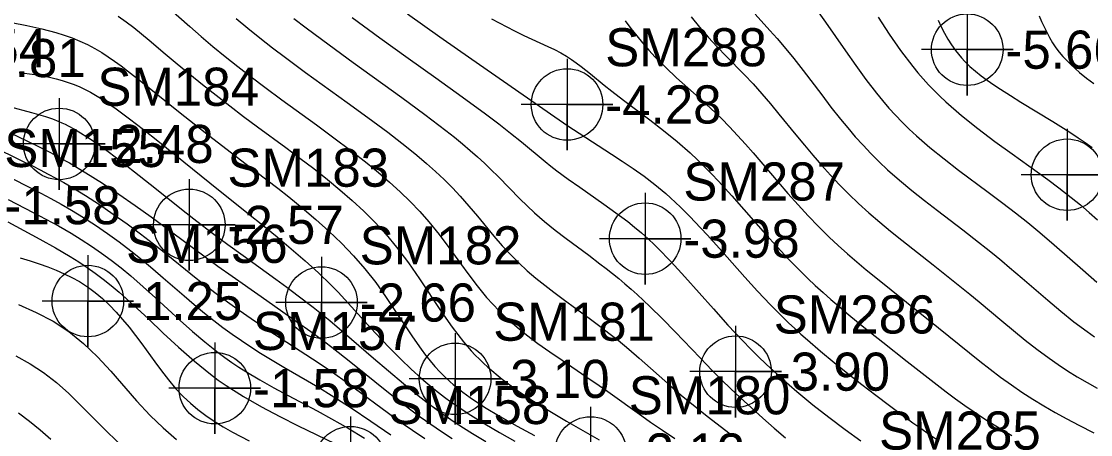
# Model space of a CAD drawing. Extents: x 2602990 to 2605851, y 618069 to 619180.
# Drawn here: x 2604165.9 to 2604236, y 618325.1 to 618352.2 of the extents above; entities that cross this region are included whole.
import ezdxf

# ---------------------------------------------------------------- set-up
doc = ezdxf.new("R2010")
doc.units = 0
for name, color, linetype in [('Default', 7, 'Continuous'), ('DTM Contours Major', 7, 'Continuous'), ('DTM Contours Minor', 7, 'Continuous'), ('Exist DTM Breakline', 7, 'Continuous'), ('Exist DTM Breakline Underwater', 7, 'Continuous'), ('Exist DTM Regular Point Underwater CELL', 7, 'Continuous'), ('Exist DTM Regular Point Underwater Cogo Elevation', 7, 'Continuous'), ('Exist DTM Regular Point Underwater Cogo Number', 7, 'Continuous'), ('Exist DTM Scan Elevation Point', 7, 'Continuous')]:
    doc.layers.add(name, color=color, linetype=linetype)

# ---------------------------------------------------------------- blocks, each defined once
blk = doc.blocks.new('POINT_DISPLAY')
at = {"layer": 'Default'}
blk.add_line((0, 0), (0, 0), dxfattribs=at)

msp = doc.modelspace()

# ---------------------------------------------------------------- linework, layer by layer
at = {"layer": 'DTM Contours Major'}
for points in [[(2604187.581, 618352.409), (2604189.393, 618351.085), (2604191.245, 618349.755), (2604193.065, 618348.455), (2604194.778, 618347.223), (2604196.312, 618346.095), (2604197.175, 618345.439), (2604197.952, 618344.83), (2604198.662, 618344.257), (2604200.212, 618342.978), (2604200.593, 618342.673), (2604200.983, 618342.371), (2604201.719, 618341.828), (2604202.486, 618341.287), (2604204.066, 618340.189), (2604204.856, 618339.621), (2604205.63, 618339.033), (2604206.078, 618338.672), (2604206.521, 618338.296), (2604206.961, 618337.901), (2604207.375, 618337.51), (2604207.583, 618337.306), (2604208.464, 618336.399), (2604209.369, 618335.412), (2604211.237, 618333.309), (2604212.194, 618332.245), (2604213.162, 618331.208), (2604213.667, 618330.689), (2604214.177, 618330.182), (2604214.696, 618329.683), (2604215.69, 618328.773), (2604216.714, 618327.888), (2604217.758, 618327.031), (2604218.811, 618326.205), (2604219.864, 618325.415), (2604220.908, 618324.661)], [(2604165.167, 618341.917), (2604166.504, 618341.246), (2604167.174, 618340.901), (2604167.846, 618340.545), (2604168.519, 618340.174), (2604169.193, 618339.785), (2604169.978, 618339.303), (2604170.762, 618338.792), (2604171.54, 618338.256), (2604172.31, 618337.698), (2604173.069, 618337.119), (2604173.815, 618336.523), (2604174.516, 618335.939), (2604175.205, 618335.348), (2604176.561, 618334.167), (2604177.235, 618333.59), (2604177.911, 618333.029), (2604178.504, 618332.558), (2604179.102, 618332.103), (2604179.706, 618331.662), (2604180.319, 618331.235), (2604180.94, 618330.82), (2604181.572, 618330.416), (2604182.33, 618329.952), (2604183.1, 618329.496), (2604184.656, 618328.59), (2604185.434, 618328.13), (2604186.204, 618327.659), (2604186.856, 618327.244), (2604187.502, 618326.819), (2604188.796, 618325.945), (2604190.117, 618325.05)]]:
    msp.add_lwpolyline(points, dxfattribs=at)
at = {"layer": 'DTM Contours Minor'}
for points in [[(2604175.128, 618353.417), (2604176.931, 618351.82), (2604177.679, 618351.174), (2604178.455, 618350.521), (2604179.26, 618349.861), (2604180.094, 618349.196), (2604180.956, 618348.525), (2604181.848, 618347.85), (2604182.96, 618347.028), (2604185.243, 618345.37), (2604186.379, 618344.537), (2604187.489, 618343.702), (2604188.555, 618342.867), (2604189.309, 618342.247), (2604190.03, 618341.624), (2604190.719, 618340.994), (2604191.376, 618340.353), (2604192.001, 618339.696), (2604192.596, 618339.021), (2604193.27, 618338.186), (2604193.911, 618337.333), (2604195.144, 618335.64), (2604195.758, 618334.829), (2604196.386, 618334.064), (2604196.79, 618333.615), (2604197.204, 618333.187), (2604197.63, 618332.777), (2604198.069, 618332.381), (2604198.522, 618331.997), (2604198.99, 618331.622), (2604199.745, 618331.052), (2604200.529, 618330.492), (2604201.331, 618329.94), (2604202.952, 618328.846), (2604203.751, 618328.297), (2604204.316, 618327.9), (2604206.542, 618326.296), (2604207.109, 618325.896), (2604207.901, 618325.351), (2604208.709, 618324.808)], [(2604217.936, 618353.037), (2604218.593, 618352.117), (2604219.901, 618350.224), (2604220.561, 618349.279), (2604221.231, 618348.355), (2604221.914, 618347.466), (2604222.323, 618346.966), (2604222.74, 618346.48), (2604223.169, 618346.008), (2604223.611, 618345.548), (2604224.069, 618345.096), (2604224.546, 618344.652), (2604225.423, 618343.892), (2604226.348, 618343.147), (2604227.305, 618342.413), (2604229.25, 618340.968), (2604230.206, 618340.252), (2604231.025, 618339.62), (2604231.828, 618338.979), (2604232.627, 618338.319), (2604233.566, 618337.516), (2604235.44, 618335.87), (2604236.362, 618335.066)], [(2604164.239, 618352.293), (2604166.263, 618351.885), (2604167.239, 618351.674), (2604168.168, 618351.434), (2604168.715, 618351.264), (2604169.239, 618351.074), (2604169.744, 618350.866), (2604170.233, 618350.637), (2604170.707, 618350.388), (2604171.17, 618350.118), (2604171.593, 618349.847), (2604172.013, 618349.558), (2604172.433, 618349.252), (2604172.857, 618348.929), (2604173.732, 618348.238), (2604176.307, 618346.169), (2604177.224, 618345.438), (2604178.155, 618344.702), (2604179.093, 618343.973), (2604180.538, 618342.871), (2604181.979, 618341.774), (2604182.699, 618341.218), (2604183.418, 618340.651), (2604184.307, 618339.929), (2604185.186, 618339.183), (2604186.046, 618338.412), (2604186.877, 618337.613), (2604187.67, 618336.786), (2604188.416, 618335.928), (2604189.116, 618335.032), (2604189.767, 618334.12), (2604190.381, 618333.212), (2604190.966, 618332.324), (2604191.531, 618331.474), (2604192.088, 618330.681), (2604192.388, 618330.282), (2604192.691, 618329.903), (2604193, 618329.541), (2604193.318, 618329.194), (2604193.648, 618328.861), (2604193.993, 618328.539), (2604194.194, 618328.363), (2604194.401, 618328.189), (2604194.615, 618328.017), (2604194.835, 618327.846), (2604195.299, 618327.507), (2604196.242, 618326.877), (2604197.277, 618326.247), (2604198.38, 618325.621), (2604199.53, 618325.001)], [(2604172.256, 618352.505), (2604172.766, 618352.138), (2604173.271, 618351.751), (2604173.774, 618351.345), (2604174.282, 618350.922), (2604175.329, 618350.035), (2604176.114, 618349.377), (2604176.933, 618348.703), (2604177.781, 618348.016), (2604178.656, 618347.321), (2604179.553, 618346.623), (2604180.467, 618345.927), (2604181.383, 618345.245), (2604183.232, 618343.885), (2604184.152, 618343.2), (2604185.062, 618342.507), (2604185.955, 618341.803), (2604186.777, 618341.125), (2604187.576, 618340.429), (2604188.349, 618339.711), (2604189.094, 618338.964), (2604189.808, 618338.186), (2604190.488, 618337.37), (2604191.258, 618336.342), (2604191.991, 618335.278), (2604193.411, 618333.14), (2604194.129, 618332.115), (2604194.874, 618331.151), (2604195.124, 618330.855), (2604195.38, 618330.567), (2604195.642, 618330.287), (2604195.91, 618330.014), (2604196.185, 618329.747), (2604196.468, 618329.486), (2604197.401, 618328.704), (2604198.399, 618327.966), (2604199.444, 618327.266), (2604200.52, 618326.599), (2604201.609, 618325.957), (2604203.756, 618324.733)], [(2604179.987, 618352.344), (2604180.746, 618351.715), (2604181.535, 618351.081), (2604182.356, 618350.438), (2604183.214, 618349.786), (2604184.522, 618348.821), (2604187.252, 618346.85), (2604188.609, 618345.864), (2604189.916, 618344.889), (2604191.141, 618343.937), (2604191.809, 618343.391), (2604192.441, 618342.853), (2604193.037, 618342.319), (2604193.602, 618341.786), (2604194.138, 618341.251), (2604194.647, 618340.711), (2604195.227, 618340.054), (2604195.783, 618339.393), (2604196.861, 618338.086), (2604197.403, 618337.455), (2604197.962, 618336.849), (2604198.494, 618336.322), (2604199.045, 618335.817), (2604199.613, 618335.332), (2604200.196, 618334.862), (2604200.791, 618334.403), (2604201.395, 618333.952), (2604203.192, 618332.637), (2604203.795, 618332.188), (2604204.397, 618331.728), (2604204.996, 618331.252), (2604205.689, 618330.675), (2604206.378, 618330.08), (2604208.438, 618328.26), (2604209.13, 618327.666), (2604209.693, 618327.198), (2604210.26, 618326.739), (2604210.832, 618326.286), (2604212.344, 618325.112)], [(2604183.748, 618352.359), (2604184.562, 618351.734), (2604186.064, 618350.617), (2604187.645, 618349.47), (2604190.836, 618347.174), (2604192.341, 618346.066), (2604193.716, 618345.015), (2604194.282, 618344.564), (2604194.813, 618344.125), (2604195.314, 618343.698), (2604195.788, 618343.28), (2604196.237, 618342.867), (2604196.665, 618342.458), (2604197.156, 618341.97), (2604198.56, 618340.533), (2604199.032, 618340.067), (2604199.522, 618339.61), (2604200.185, 618339.036), (2604200.88, 618338.476), (2604201.599, 618337.923), (2604203.073, 618336.825), (2604203.81, 618336.27), (2604204.222, 618335.953), (2604204.631, 618335.631), (2604205.038, 618335.301), (2604205.444, 618334.963), (2604205.849, 618334.613), (2604206.255, 618334.25), (2604207.081, 618333.472), (2604207.908, 618332.65), (2604208.734, 618331.801), (2604210.367, 618330.094), (2604211.167, 618329.272), (2604211.776, 618328.663), (2604212.382, 618328.074), (2604212.989, 618327.497), (2604213.725, 618326.816), (2604214.469, 618326.145), (2604215.217, 618325.488), (2604215.968, 618324.85)], [(2604191.195, 618352.662), (2604193.326, 618351.139), (2604195.41, 618349.676), (2604200.852, 618345.906), (2604201.706, 618345.322), (2604202.436, 618344.838), (2604204.568, 618343.464), (2604205.265, 618343.007), (2604205.977, 618342.521), (2604206.696, 618342.006), (2604207.412, 618341.458), (2604208.116, 618340.875), (2604208.439, 618340.589), (2604208.759, 618340.295), (2604209.076, 618339.991), (2604209.393, 618339.678), (2604209.71, 618339.355), (2604210.03, 618339.022), (2604210.824, 618338.164), (2604211.635, 618337.261), (2604213.291, 618335.398), (2604214.129, 618334.477), (2604214.97, 618333.589), (2604215.367, 618333.187), (2604215.765, 618332.794), (2604216.165, 618332.409), (2604216.569, 618332.031), (2604216.978, 618331.657), (2604217.394, 618331.286), (2604218.259, 618330.538), (2604219.148, 618329.797), (2604220.053, 618329.067), (2604220.964, 618328.35), (2604221.875, 618327.65), (2604222.776, 618326.971), (2604223.797, 618326.217), (2604224.306, 618325.85), (2604224.818, 618325.488), (2604225.337, 618325.131), (2604225.865, 618324.778)], [(2604196.706, 618352.323), (2604198.212, 618351.533), (2604198.819, 618351.241), (2604200.391, 618350.524), (2604200.839, 618350.31), (2604201.253, 618350.094), (2604201.606, 618349.888), (2604201.939, 618349.672), (2604202.257, 618349.447), (2604202.567, 618349.212), (2604203.189, 618348.713), (2604204.087, 618347.983), (2604204.589, 618347.587), (2604205.355, 618347.003), (2604207.067, 618345.714), (2604207.965, 618345.017), (2604208.858, 618344.29), (2604209.722, 618343.536), (2604210.202, 618343.087), (2604210.667, 618342.631), (2604211.121, 618342.167), (2604211.567, 618341.694), (2604212.009, 618341.213), (2604212.45, 618340.723), (2604214.66, 618338.219), (2604215.407, 618337.389), (2604216.16, 618336.579), (2604216.917, 618335.801), (2604217.415, 618335.313), (2604217.916, 618334.84), (2604218.422, 618334.38), (2604218.933, 618333.928), (2604219.45, 618333.483), (2604219.976, 618333.039), (2604220.748, 618332.4), (2604221.534, 618331.762), (2604222.328, 618331.126), (2604223.924, 618329.868), (2604225.904, 618328.324), (2604226.498, 618327.87), (2604227.097, 618327.424), (2604227.705, 618326.985), (2604228.324, 618326.554), (2604229.127, 618326.022), (2604229.952, 618325.504), (2604230.795, 618325.001)], [(2604209.788, 618352.47), (2604210.325, 618351.791), (2604210.897, 618351.128), (2604211.482, 618350.494), (2604212.075, 618349.881), (2604213.259, 618348.674), (2604213.838, 618348.062), (2604214.416, 618347.418), (2604214.98, 618346.759), (2604215.536, 618346.087), (2604216.642, 618344.727), (2604217.201, 618344.046), (2604217.756, 618343.386), (2604218.323, 618342.732), (2604218.903, 618342.087), (2604219.498, 618341.453), (2604220.109, 618340.833), (2604220.739, 618340.229), (2604221.428, 618339.606), (2604222.134, 618339), (2604222.852, 618338.409), (2604223.578, 618337.829), (2604225.64, 618336.211), (2604226.847, 618335.25), (2604228.046, 618334.276), (2604228.645, 618333.779), (2604230.137, 618332.521), (2604230.893, 618331.89), (2604231.658, 618331.268), (2604232.435, 618330.661), (2604233.227, 618330.076), (2604233.83, 618329.658), (2604234.444, 618329.254), (2604235.072, 618328.863), (2604235.716, 618328.483), (2604236.377, 618328.113)], [(2604213.977, 618352.631), (2604214.938, 618351.566), (2604215.411, 618351.032), (2604215.878, 618350.49), (2604216.504, 618349.725), (2604217.118, 618348.939), (2604218.333, 618347.338), (2604218.943, 618346.542), (2604219.56, 618345.761), (2604220.043, 618345.175), (2604220.535, 618344.603), (2604221.04, 618344.044), (2604221.559, 618343.497), (2604222.097, 618342.961), (2604222.654, 618342.435), (2604223.434, 618341.748), (2604224.243, 618341.076), (2604225.073, 618340.417), (2604225.913, 618339.77), (2604227.579, 618338.498), (2604228.611, 618337.692), (2604229.119, 618337.286), (2604229.624, 618336.876), (2604230.129, 618336.459), (2604230.634, 618336.034), (2604231.462, 618335.325), (2604233.144, 618333.877), (2604233.997, 618333.163), (2604234.859, 618332.474), (2604235.728, 618331.821), (2604236.204, 618331.486)], [(2604222.033, 618352.436), (2604222.751, 618351.331), (2604223.506, 618350.244), (2604224.3, 618349.201), (2604224.636, 618348.793), (2604224.98, 618348.396), (2604225.334, 618348.008), (2604225.698, 618347.628), (2604226.073, 618347.255), (2604226.462, 618346.888), (2604227.485, 618345.995), (2604228.569, 618345.131), (2604229.686, 618344.294), (2604230.807, 618343.484), (2604231.906, 618342.701), (2604233.144, 618341.805), (2604233.872, 618341.256), (2604234.68, 618340.619), (2604235.282, 618340.124), (2604235.859, 618339.634), (2604236.411, 618339.151)], [(2604232.584, 618352.527), (2604232.741, 618352.161), (2604232.905, 618351.8), (2604233.077, 618351.446), (2604233.262, 618351.101), (2604233.463, 618350.764), (2604233.681, 618350.438), (2604233.9, 618350.149), (2604234.135, 618349.869), (2604234.386, 618349.596), (2604234.653, 618349.33), (2604234.935, 618349.069), (2604235.23, 618348.813), (2604235.682, 618348.445), (2604236.153, 618348.084)], [(2604205.466, 618352.195), (2604205.834, 618351.706), (2604206.213, 618351.224), (2604206.603, 618350.748), (2604207.01, 618350.278), (2604207.435, 618349.817), (2604208.113, 618349.137), (2604208.826, 618348.468), (2604210.305, 618347.142), (2604211.043, 618346.472), (2604211.76, 618345.788), (2604212.3, 618345.241), (2604212.823, 618344.684), (2604213.334, 618344.117), (2604213.838, 618343.541), (2604215.479, 618341.627), (2604216.125, 618340.884), (2604216.782, 618340.145), (2604217.451, 618339.418), (2604218.132, 618338.707), (2604218.827, 618338.019), (2604219.422, 618337.461), (2604220.026, 618336.919), (2604220.638, 618336.392), (2604221.256, 618335.875), (2604221.879, 618335.365), (2604223.897, 618333.748), (2604225.987, 618332.075), (2604228.021, 618330.426), (2604228.693, 618329.887), (2604229.371, 618329.356), (2604230.058, 618328.836), (2604230.758, 618328.331), (2604231.454, 618327.855), (2604232.166, 618327.395), (2604232.894, 618326.949), (2604233.638, 618326.516), (2604234.4, 618326.095), (2604235.179, 618325.683), (2604236.152, 618325.194)], [(2604225.96, 618352.233), (2604226.16, 618351.807), (2604226.372, 618351.394), (2604226.597, 618350.996), (2604226.839, 618350.614), (2604227.1, 618350.248), (2604227.294, 618350.002), (2604227.499, 618349.764), (2604227.716, 618349.533), (2604228.045, 618349.213), (2604228.399, 618348.903), (2604228.777, 618348.599), (2604229.178, 618348.301), (2604229.6, 618348.004), (2604230.044, 618347.708), (2604230.692, 618347.293), (2604231.37, 618346.875), (2604233.481, 618345.594), (2604234.179, 618345.157), (2604234.66, 618344.846), (2604235.133, 618344.532), (2604235.598, 618344.212), (2604236.055, 618343.886)], [(2604165.756, 618348.815), (2604166.788, 618348.672), (2604167.756, 618348.497), (2604168.177, 618348.398), (2604168.583, 618348.286), (2604168.974, 618348.16), (2604169.355, 618348.019), (2604169.726, 618347.863), (2604170.09, 618347.691), (2604170.425, 618347.515), (2604170.758, 618347.325), (2604171.092, 618347.12), (2604171.428, 618346.901), (2604171.77, 618346.668), (2604172.119, 618346.421), (2604172.987, 618345.778), (2604173.898, 618345.074), (2604174.839, 618344.326), (2604178.241, 618341.575), (2604180.779, 618339.553), (2604181.716, 618338.801), (2604182.655, 618338.035), (2604183.584, 618337.257), (2604184.491, 618336.47), (2604185.361, 618335.678), (2604186.183, 618334.883), (2604186.651, 618334.404), (2604187.101, 618333.925), (2604187.539, 618333.447), (2604188.822, 618332.023), (2604189.454, 618331.34), (2604190.099, 618330.667), (2604190.758, 618330.008), (2604191.431, 618329.367), (2604192.118, 618328.749), (2604192.821, 618328.159), (2604193.222, 618327.841), (2604193.63, 618327.532), (2604194.045, 618327.229), (2604194.469, 618326.932), (2604194.903, 618326.639), (2604195.349, 618326.348), (2604196.272, 618325.772), (2604197.235, 618325.202), (2604198.224, 618324.638)], [(2604165.116, 618346.575), (2604166.572, 618346.19), (2604167.037, 618346.06), (2604167.494, 618345.919), (2604167.944, 618345.763), (2604168.354, 618345.6), (2604168.559, 618345.51), (2604168.764, 618345.415), (2604168.971, 618345.313), (2604169.376, 618345.096), (2604169.777, 618344.862), (2604170.192, 618344.601), (2604170.406, 618344.461), (2604171.329, 618343.819), (2604172.309, 618343.092), (2604173.324, 618342.308), (2604174.348, 618341.496), (2604176.7, 618339.617), (2604177.409, 618339.061), (2604178.43, 618338.279), (2604179.425, 618337.536), (2604180.425, 618336.807), (2604182.568, 618335.269), (2604183.303, 618334.732), (2604184.046, 618334.178), (2604185.011, 618333.433), (2604185.669, 618332.906), (2604186.113, 618332.541), (2604187.048, 618331.751), (2604188.974, 618330.083), (2604189.952, 618329.241), (2604190.931, 618328.418), (2604191.904, 618327.634), (2604192.497, 618327.179), (2604193.086, 618326.742), (2604193.676, 618326.323), (2604194.267, 618325.917), (2604194.861, 618325.523), (2604195.462, 618325.138), (2604196.321, 618324.609)], [(2604165.208, 618344.827), (2604166.21, 618344.357), (2604167.203, 618343.872), (2604167.821, 618343.555), (2604168.434, 618343.225), (2604169.048, 618342.881), (2604170.13, 618342.236), (2604171.215, 618341.547), (2604172.295, 618340.826), (2604173.36, 618340.086), (2604174.403, 618339.34), (2604175.828, 618338.294), (2604177.856, 618336.793), (2604178.782, 618336.121), (2604179.722, 618335.449), (2604181.61, 618334.118), (2604183.93, 618332.489), (2604184.863, 618331.824), (2604185.786, 618331.146), (2604186.247, 618330.797), (2604187.082, 618330.145), (2604187.924, 618329.47), (2604189.624, 618328.094), (2604190.481, 618327.415), (2604191.341, 618326.755), (2604192.032, 618326.246), (2604192.725, 618325.756), (2604193.42, 618325.281), (2604194.119, 618324.82)], [(2604163.742, 618344.081), (2604166.107, 618342.939), (2604166.626, 618342.682), (2604167.143, 618342.421), (2604167.658, 618342.153), (2604168.173, 618341.877), (2604168.69, 618341.589), (2604169.21, 618341.288), (2604170.111, 618340.737), (2604171.019, 618340.149), (2604171.927, 618339.53), (2604172.825, 618338.89), (2604173.708, 618338.235), (2604174.568, 618337.574), (2604175.14, 618337.121), (2604177.361, 618335.333), (2604177.918, 618334.895), (2604178.662, 618334.326), (2604179.416, 618333.768), (2604180.18, 618333.22), (2604180.949, 618332.684), (2604181.722, 618332.159), (2604182.495, 618331.648), (2604184.984, 618330.043), (2604185.604, 618329.633), (2604186.223, 618329.212), (2604186.964, 618328.687), (2604187.707, 618328.144), (2604189.961, 618326.469), (2604190.728, 618325.913), (2604191.524, 618325.354), (2604192.329, 618324.807)], [(2604165.035, 618340.493), (2604166.688, 618339.641), (2604167.518, 618339.204), (2604168.344, 618338.753), (2604169.158, 618338.281), (2604169.832, 618337.865), (2604170.496, 618337.429), (2604171.15, 618336.974), (2604171.797, 618336.497), (2604172.437, 618335.999), (2604173.071, 618335.478), (2604173.889, 618334.768), (2604174.702, 618334.034), (2604176.314, 618332.55), (2604177.117, 618331.831), (2604177.92, 618331.147), (2604178.358, 618330.793), (2604178.798, 618330.453), (2604179.243, 618330.126), (2604179.693, 618329.808), (2604180.152, 618329.5), (2604180.62, 618329.2), (2604181.517, 618328.662), (2604182.443, 618328.141), (2604183.388, 618327.631), (2604185.289, 618326.62), (2604186.224, 618326.107), (2604186.768, 618325.798), (2604187.306, 618325.484), (2604188.379, 618324.84)], [(2604165.015, 618339.028), (2604167.119, 618337.886), (2604168.135, 618337.32), (2604169.112, 618336.742), (2604169.668, 618336.389), (2604170.211, 618336.025), (2604170.742, 618335.647), (2604171.266, 618335.253), (2604171.786, 618334.84), (2604172.305, 618334.406), (2604173.258, 618333.556), (2604174.224, 618332.653), (2604175.205, 618331.723), (2604176.208, 618330.792), (2604177.238, 618329.884), (2604178.298, 618329.025), (2604178.806, 618328.648), (2604179.323, 618328.286), (2604180.46, 618327.561), (2604181.636, 618326.889), (2604182.835, 618326.258), (2604184.044, 618325.656), (2604186.434, 618324.489)], [(2604165.822, 618336.657), (2604166.479, 618336.459), (2604167.063, 618336.269), (2604167.63, 618336.068), (2604168.178, 618335.853), (2604168.707, 618335.621), (2604169.215, 618335.372), (2604169.703, 618335.101), (2604169.969, 618334.937), (2604170.228, 618334.766), (2604170.482, 618334.586), (2604170.731, 618334.397), (2604170.976, 618334.199), (2604171.216, 618333.992), (2604171.668, 618333.566), (2604172.109, 618333.107), (2604172.541, 618332.619), (2604172.965, 618332.106), (2604173.382, 618331.571), (2604173.794, 618331.018), (2604174.644, 618329.838), (2604175.08, 618329.246), (2604175.534, 618328.663), (2604176.012, 618328.096), (2604176.522, 618327.554), (2604176.98, 618327.123), (2604177.467, 618326.713), (2604177.985, 618326.319), (2604178.536, 618325.942), (2604179.123, 618325.577), (2604179.746, 618325.222), (2604180.823, 618324.669)], [(2604165.711, 618333.592), (2604166.877, 618333.074), (2604167.98, 618332.498), (2604169.009, 618331.836), (2604169.986, 618331.044), (2604170.895, 618330.161), (2604171.76, 618329.219), (2604173.455, 618327.274), (2604174.334, 618326.331), (2604175.184, 618325.514), (2604176.077, 618324.745)], [(2604165.547, 618330.229), (2604166.488, 618329.709), (2604167.364, 618329.14), (2604168.206, 618328.484), (2604169.005, 618327.768), (2604169.783, 618327.005), (2604170.563, 618326.209), (2604171.369, 618325.396), (2604172.224, 618324.578)], [(2604165.718, 618326.487), (2604166.443, 618325.952), (2604167.143, 618325.383), (2604167.838, 618324.78)]]:
    msp.add_lwpolyline(points, dxfattribs=at)
at = {"layer": 'Exist DTM Breakline'}
msp.add_spline([(2604056.195, 618608.101), (2604070.612, 618564.846), (2604060.948, 618498.617), (2604052.223, 618447.183), (2604051.568, 618445.166), (2604051.779, 618438.355), (2604056.316, 618420.051), (2604056.045, 618414.227), (2604060.112, 618404.174), (2604065.814, 618393.977), (2604079.591, 618374.932), (2604102.645, 618354.376), (2604129.573, 618330.438), (2604185.644, 618288.739), (2604229.181, 618260.22), (2604259.941, 618240.43), (2604275.412, 618231.212), (2604276.014, 618212.47)], degree=3, dxfattribs=at)
at = {"layer": 'Exist DTM Breakline Underwater'}
msp.add_spline([(2604068.235, 618404.026), (2604081.862, 618390.481), (2604106.657, 618363.116), (2604137.711, 618338.436), (2604184.389, 618299.643), (2604239.062, 618271.475), (2604260.626, 618254.325), (2604289.805, 618238.046)], degree=3, dxfattribs=at)
at = {"layer": 'Exist DTM Regular Point Underwater CELL'}
for points in [[(2604227.868, 618353.308), (2604227.868, 618347.308), (2604227.868, 618350.308), (2604230.868, 618350.308), (2604224.868, 618350.308)], [(2604201.653, 618349.717), (2604201.653, 618343.717), (2604201.653, 618346.717), (2604204.653, 618346.717), (2604198.653, 618346.717)], [(2604168.384, 618347.127), (2604168.384, 618341.127), (2604168.384, 618344.127), (2604171.384, 618344.127), (2604165.384, 618344.127)], [(2604234.407, 618345.109), (2604234.407, 618339.109), (2604234.407, 618342.109), (2604237.407, 618342.109), (2604231.407, 618342.109)], [(2604176.904, 618341.822), (2604176.904, 618335.822), (2604176.904, 618338.822), (2604179.904, 618338.822), (2604173.904, 618338.822)], [(2604206.771, 618340.916), (2604206.771, 618334.916), (2604206.771, 618337.916), (2604209.771, 618337.916), (2604203.771, 618337.916)], [(2604170.259, 618336.828), (2604170.259, 618330.828), (2604170.259, 618333.828), (2604173.259, 618333.828), (2604167.259, 618333.828)], [(2604185.567, 618336.729), (2604185.567, 618330.729), (2604185.567, 618333.729), (2604188.567, 618333.729), (2604182.567, 618333.729)], [(2604212.692, 618332.197), (2604212.692, 618326.197), (2604212.692, 618329.197), (2604215.692, 618329.197), (2604209.692, 618329.197)], [(2604194.317, 618331.724), (2604194.317, 618325.724), (2604194.317, 618328.724), (2604197.317, 618328.724), (2604191.317, 618328.724)], [(2604178.576, 618331.116), (2604178.576, 618325.116), (2604178.576, 618328.116), (2604181.576, 618328.116), (2604175.576, 618328.116)], [(2604203.195, 618326.899), (2604203.195, 618320.899), (2604203.195, 618323.899), (2604206.195, 618323.899), (2604200.195, 618323.899)], [(2604187.46, 618326.26), (2604187.46, 618320.26), (2604187.46, 618323.26), (2604190.46, 618323.26), (2604184.46, 618323.26)]]:
    msp.add_lwpolyline(points, dxfattribs=at)
for centre in [(2604227.868, 618350.308), (2604201.653, 618346.717), (2604168.384, 618344.127), (2604234.407, 618342.109), (2604176.904, 618338.822), (2604206.771, 618337.916), (2604170.259, 618333.828), (2604185.567, 618333.729), (2604212.692, 618329.197), (2604194.317, 618328.724), (2604178.576, 618328.116), (2604203.195, 618323.899), (2604187.46, 618323.26)]:
    msp.add_circle(centre, 2.344, dxfattribs=at)

# ---------------------------------------------------------------- block references
at = {"layer": 'Exist DTM Scan Elevation Point', "xscale": 1.3123333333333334, "yscale": 1.3123333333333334}
msp.add_blockref('POINT_DISPLAY', (2604235, 618350), dxfattribs=at)

# ---------------------------------------------------------------- texts
at = {"layer": 'Exist DTM Regular Point Underwater Cogo Elevation'}
for s, p in [('-5.66', (2604230.368, 618349.058)), ('-2.81', (2604162.501, 618348.509)), ('-4.28', (2604204.153, 618345.467)), ('-2.48', (2604170.884, 618342.877)), ('-1.58', (2604164.787, 618338.862)), ('-2.57', (2604179.404, 618337.572)), ('-3.98', (2604209.271, 618336.666)), ('-1.25', (2604172.759, 618332.578)), ('-2.66', (2604188.067, 618332.479)), ('-3.10', (2604196.817, 618327.474)), ('-3.90', (2604215.192, 618327.947)), ('-1.58', (2604181.076, 618326.866)), ('-3.12', (2604205.695, 618322.649))]:
    msp.add_text(s, height=2.5, dxfattribs=at).set_placement(p)
at = {"layer": 'Exist DTM Regular Point Underwater Cogo Number'}
for s, p in [('SM154', (2604156.998, 618349.158)), ('SM288', (2604204.153, 618349.217)), ('SM184', (2604170.884, 618346.627)), ('SM155', (2604164.787, 618342.612)), ('SM183', (2604179.404, 618341.322)), ('SM287', (2604209.271, 618340.416)), ('SM156', (2604172.759, 618336.328)), ('SM182', (2604188.067, 618336.229)), ('SM286', (2604215.192, 618331.697)), ('SM181', (2604196.817, 618331.224)), ('SM157', (2604181.076, 618330.616)), ('SM180', (2604205.695, 618326.399)), ('SM158', (2604189.96, 618325.76)), ('SM285', (2604222.093, 618324.086))]:
    msp.add_text(s, height=2.5, dxfattribs=at).set_placement(p)

doc.saveas('drawing.dxf')
